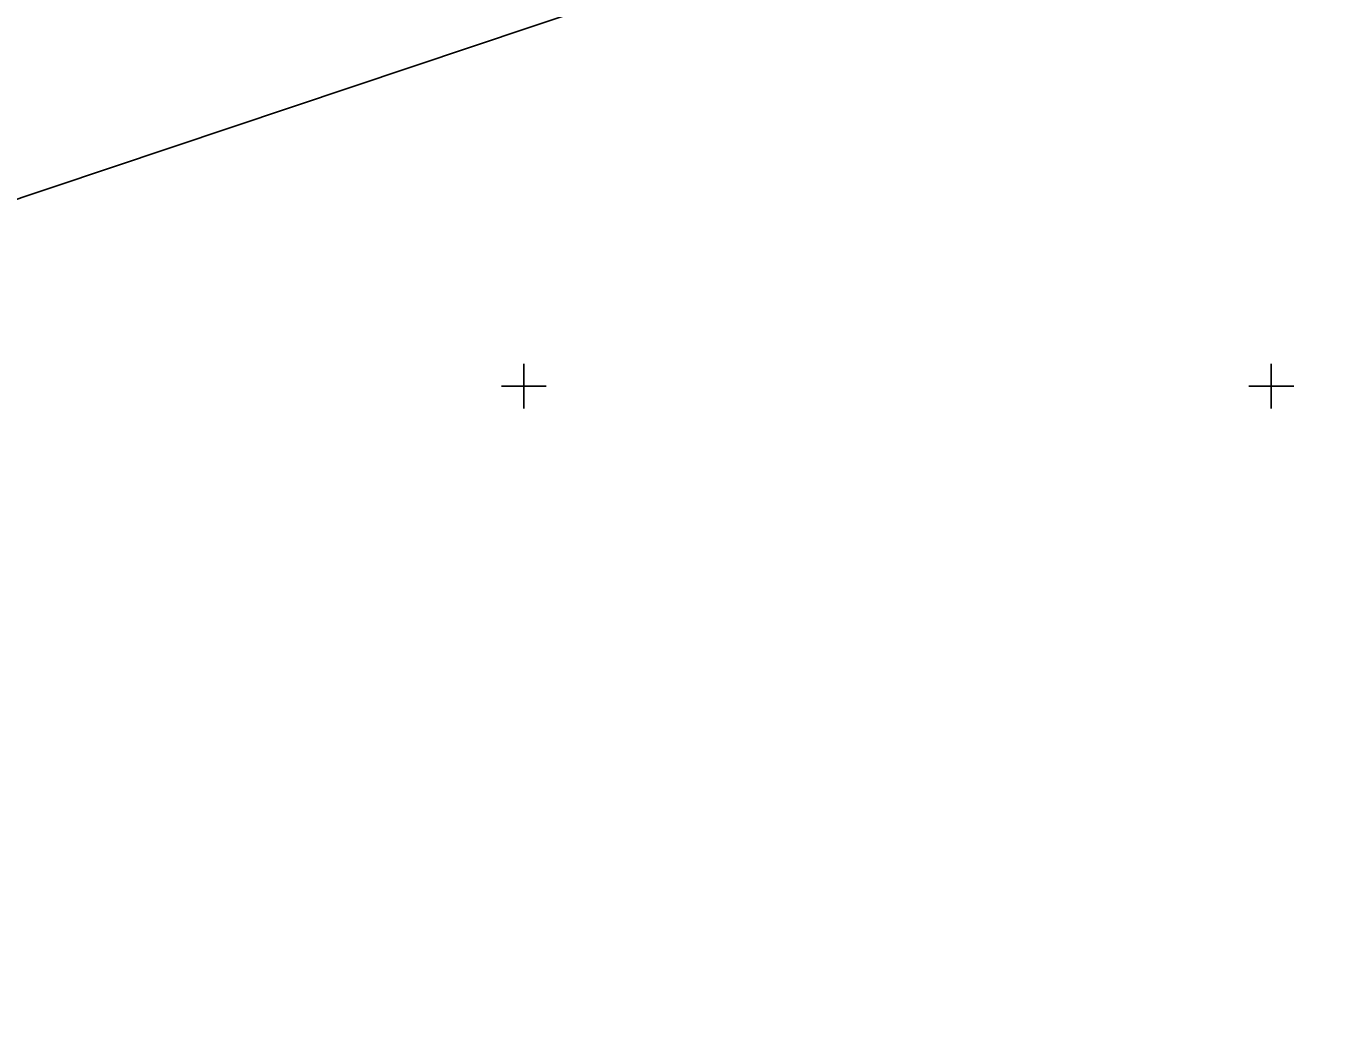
# Model space of a CAD drawing. Extents: x 469981 to 472086, y 246785 to 247785.
# Drawn here: x 471366.7 to 471453.4, y 247456.8 to 247524.1 of the extents above; entities that cross this region are included whole.
import ezdxf

# ---------------------------------------------------------------- set-up
doc = ezdxf.new("R2010")
doc.units = 0
for name, color, linetype in [('GEOD_ELEM_####_####_#', 7, 'Continuous'), ('RAMI_PLAN_####_TKST_#', 7, 'Continuous'), ('RELJ_NOGA_####_####_#', 7, 'Continuous'), ('RELJ_NOGL_####_####_#', 7, 'Continuous')]:
    doc.layers.add(name, color=color, linetype=linetype)

msp = doc.modelspace()

# ---------------------------------------------------------------- linework, layer by layer
at = {"layer": 'GEOD_ELEM_####_####_#'}
for p, q in [((471400, 247501.5), (471400, 247500)), ((471450, 247501.5), (471450, 247500)), ((471398.5, 247500), (471400, 247500)), ((471400, 247500), (471400, 247498.5)), ((471400, 247500), (471401.5, 247500)), ((471448.5, 247500), (471450, 247500)), ((471450, 247500), (471450, 247498.5)), ((471450, 247500), (471451.5, 247500))]:
    msp.add_line(p, q, dxfattribs=at)
at = {"layer": 'RAMI_PLAN_####_TKST_#'}
msp.add_lwpolyline([(471602.966, 247280.789), (471091.912, 247109.483), (470998.155, 247389.187), (471509.208, 247560.493)], close=True, dxfattribs=at)
at = {"layer": 'RELJ_NOGA_####_####_#'}
for points in [[(471341.934, 247360.736), (471344.51, 247356.259), (471349.946, 247353.745), (471355.895, 247354.991), (471376.693, 247368.011), (471396.058, 247380.323), (471444.047, 247411.052), (471471.484, 247428.432), (471497.591, 247445.096), (471529.061, 247465.658), (471552.024, 247480.39), (471579.849, 247498.336), (471608.29, 247516.955), (471640.013, 247537.434), (471663.526, 247552.835), (471700.309, 247577.155), (471731.58, 247596.998), (471755.893, 247610.638), (471758.96, 247612.207)], [(471398.635, 247372.113), (471402.433, 247374.78), (471425.587, 247389.134), (471450.058, 247404.807), (471474.143, 247419.972), (471503.215, 247438.678), (471533.565, 247458.24), (471556.869, 247473.387), (471582.759, 247490.013), (471614.043, 247510.505), (471643.167, 247529.241), (471669.12, 247546.6), (471690.757, 247560.622), (471694.708, 247563.158)]]:
    msp.add_spline(points, degree=3, dxfattribs=at)
at = {"layer": 'RELJ_NOGL_####_####_#'}
for points in [[(471342.514, 247361.025), (471345.404, 247356.891), (471350.224, 247354.862), (471355.251, 247356.423), (471376.007, 247368.362), (471395.596, 247380.988), (471443.663, 247411.567), (471471.284, 247429.247), (471497.369, 247445.866), (471528.273, 247466.831), (471551.61, 247481.241), (471579.417, 247499.099), (471607.686, 247517.412), (471639.588, 247538.317), (471662.844, 247553.564), (471699.582, 247577.982), (471731.348, 247598.063), (471755.711, 247611.433), (471758.267, 247612.728)], [(471399.82, 247371.525), (471403.248, 247373.923), (471426.144, 247388.265), (471450.973, 247403.909), (471474.455, 247419.142), (471503.701, 247437.899), (471533.875, 247457.475), (471557.479, 247472.578), (471583.176, 247489.002), (471614.915, 247509.524), (471643.61, 247528.29), (471669.945, 247545.695), (471691.536, 247559.696), (471695.147, 247562.053)]]:
    msp.add_spline(points, degree=3, dxfattribs=at)

doc.saveas('drawing.dxf')
